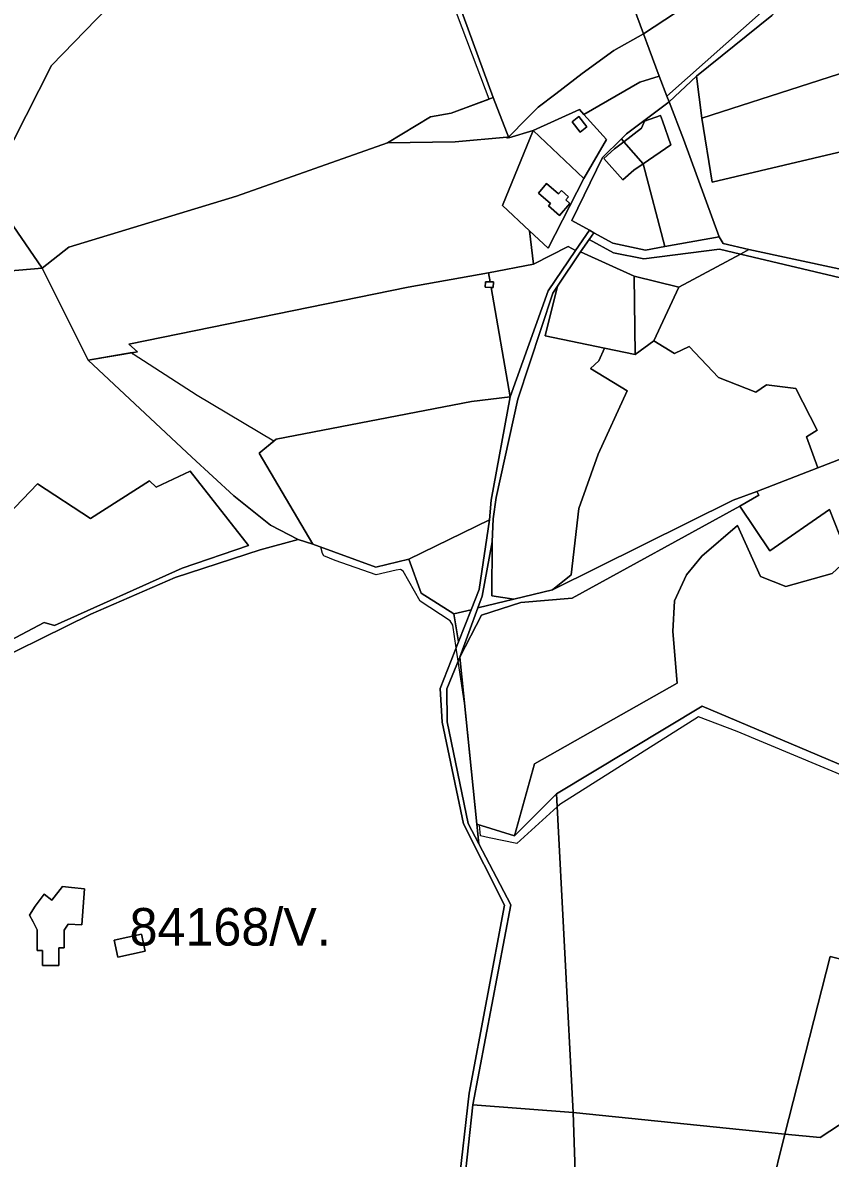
# Model space of a CAD drawing. Extents: x -477304 to -465429, y -1159113 to -1149210.
# Drawn here: x -471231.3 to -470909, y -1151854.2 to -1151400.7 of the extents above; entities that cross this region are included whole.
import ezdxf

# ---------------------------------------------------------------- set-up
doc = ezdxf.new("R2010")
doc.units = 0
for name, color, linetype in [('BPEJ_s', 7, 'Continuous'), ('ostatni_s', 7, 'Continuous'), ('PUPFL_s', 7, 'Continuous'), ('trav_porost_s', 7, 'Continuous')]:
    doc.layers.add(name, color=color, linetype=linetype)

msp = doc.modelspace()

# ---------------------------------------------------------------- linework, layer by layer
at = {"layer": 'BPEJ_s'}
for points in [[(-470900.9, -1151702.73), (-470946.13, -1151683.74), (-470961.49, -1151677.98), (-471016.95, -1151712.97), (-471017.95, -1151713.89), (-471034.01, -1151728.54), (-471045.11, -1151726.19), (-471046.78, -1151725.84), (-471048.55, -1151725.47), (-471049, -1151721.12), (-471050.06, -1151720.79), (-471054.91, -1151672.44), (-471057.44, -1151655.69), (-471058.25, -1151650.32), (-471059.61, -1151641.29), (-471060.68, -1151639.59), (-471072.62, -1151631.69), (-471079.45, -1151619.75), (-471080.52, -1151619.11), (-471082.22, -1151619.32), (-471090.25, -1151621.25), (-471106.54, -1151615.48), (-471111.02, -1151613.56), (-471111.66, -1151612.71), (-471112.27, -1151610.12), (-471115.51, -1151608.93), (-471136.87, -1151572.6), (-471131.02, -1151567.82), (-471161.58, -1151549.57), (-471172.11, -1151542.81), (-471187.17, -1151533.14), (-471187.55, -1151532.46), (-471205.19, -1151535.46), (-471223.54, -1151498.69), (-471212.82, -1151490.39), (-471145.92, -1151470.01), (-471085.71, -1151448.67), (-471068.52, -1151438.32), (-471060.2, -1151436.86), (-471045.12, -1151431.19), (-471049.93, -1151418.56), (-471066.01, -1151375.93)], [(-470970.66, -1151396.83), (-470983.47, -1151405.15), (-470995.4, -1151411.76), (-471008, -1151420.95), (-471018.54, -1151429.05), (-471025.48, -1151434.38), (-471029.89, -1151438.84), (-471037.37, -1151446.4), (-471037.76, -1151446.8), (-471038.03, -1151446.45), (-471058.69, -1151448.26), (-471085.71, -1151448.67), (-471068.52, -1151438.32), (-471060.2, -1151436.86), (-471045.12, -1151431.19), (-471049.93, -1151418.56), (-471066.01, -1151375.93)], [(-471085.71, -1151448.67), (-471058.69, -1151448.26), (-471038.03, -1151446.45), (-471037.76, -1151446.8), (-471037.37, -1151446.4), (-471029.89, -1151438.84), (-471025.48, -1151434.38), (-471018.54, -1151429.05), (-471008, -1151420.95), (-470995.4, -1151411.76), (-470983.47, -1151405.15), (-470970.66, -1151396.83)], [(-470900.9, -1151702.73), (-470946.13, -1151683.74), (-470961.49, -1151677.98), (-471016.95, -1151712.97), (-471017.95, -1151713.89), (-471034.01, -1151728.54), (-471045.11, -1151726.19), (-471046.78, -1151725.84), (-471048.55, -1151725.47), (-471049, -1151721.12), (-471050.06, -1151720.79), (-471054.91, -1151672.44), (-471057.44, -1151655.69), (-471058.25, -1151650.32), (-471059.61, -1151641.29), (-471060.68, -1151639.59), (-471072.62, -1151631.69), (-471079.45, -1151619.75), (-471080.52, -1151619.11), (-471082.22, -1151619.32), (-471090.25, -1151621.25), (-471106.54, -1151615.48), (-471111.02, -1151613.56), (-471111.66, -1151612.71), (-471112.27, -1151610.12), (-471115.51, -1151608.93), (-471136.87, -1151572.6), (-471131.02, -1151567.82), (-471161.58, -1151549.57), (-471172.11, -1151542.81), (-471187.17, -1151533.14), (-471187.55, -1151532.46), (-471205.19, -1151535.46), (-471223.54, -1151498.69), (-471212.82, -1151490.39), (-471145.92, -1151470.01), (-471085.71, -1151448.67)], [(-471183.91, -1151764.68), (-471182.41, -1151771.46), (-471193.32, -1151773.86), (-471194.82, -1151767.08), (-471183.91, -1151764.68)]]:
    msp.add_lwpolyline(points, dxfattribs=at)
msp.add_lwpolyline([(-471182.41, -1151771.46), (-471193.32, -1151773.86), (-471194.82, -1151767.08), (-471183.91, -1151764.68)], close=True, dxfattribs=at)
at = {"layer": 'ostatni_s'}
for points in [[(-470962.29, -1151422.12), (-470973.25, -1151432.33), (-470974.13, -1151430.07), (-470935.37, -1151395.57), (-470917.67, -1151376.18), (-470913.56, -1151371.34), (-470879.05, -1151349.73), (-470844.04, -1151312.05), (-470817.36, -1151266.85), (-470787.11, -1151217.59), (-470784.5, -1151219.49), (-470842.74, -1151315.09), (-470875.94, -1151351.84), (-470911.62, -1151374.39), (-470932.31, -1151397.8)], [(-471008.77, -1151444.4), (-471012.01, -1151440.35), (-471009.32, -1151438.21), (-471006.09, -1151442.25)], [(-470984.27, -1151442.82), (-470983.11, -1151440.01), (-470976.76, -1151437.73), (-470975.98, -1151439.9), (-470972.56, -1151449.46), (-470983.69, -1151457.05), (-470991.35, -1151448.23)], [(-470987.38, -1151459.57), (-470991.69, -1151463.42), (-470999.35, -1151454.9), (-470995.04, -1151451.05), (-470991.35, -1151448.23), (-470983.69, -1151457.05)], [(-471020.57, -1151472.91), (-471025.41, -1151468.75), (-471022.15, -1151464.96), (-471017.37, -1151469.06), (-471016.28, -1151467.78), (-471013.45, -1151470.21), (-471014.55, -1151471.48), (-471012.94, -1151472.86), (-471017.01, -1151477.67), (-471021.41, -1151473.89)], [(-471005.22, -1151487.34), (-471003.31, -1151484.56), (-470995.74, -1151488.76), (-470982.66, -1151491.59), (-470974.99, -1151490.13), (-470953.3, -1151486.23), (-470951.75, -1151488.95), (-470941.41, -1151491.34), (-470944.72, -1151493.11), (-470953.14, -1151491.11), (-470983.34, -1151495.01), (-470995.53, -1151492.58)], [(-470777.96, -1151526.46), (-470785.85, -1151529.41), (-470853.11, -1151514.88), (-470944.72, -1151493.11), (-470941.41, -1151491.34), (-470819.46, -1151517.55)], [(-471136.87, -1151572.6), (-471115.51, -1151608.93), (-471121.3, -1151607.09), (-471132.35, -1151601.38), (-471147, -1151589.63), (-471163.7, -1151574.21), (-471205.19, -1151535.46), (-471185.47, -1151532.11), (-471188.92, -1151529.15), (-471077.36, -1151506.33), (-471045.36, -1151500.63), (-471044.74, -1151504.2), (-471046.6, -1151504.15), (-471046.66, -1151506.33), (-471044.36, -1151506.4), (-471036.71, -1151550.13), (-471052.17, -1151552.01), (-471130.11, -1151567.07)], [(-471044.74, -1151504.2), (-471043.41, -1151504.23), (-471043.47, -1151506.42), (-471044.36, -1151506.4), (-471046.66, -1151506.33), (-471046.6, -1151504.15)], [(-470987.16, -1151501.9), (-470969.45, -1151506.35), (-470979.44, -1151527.8), (-470986.76, -1151533.21)], [(-470884.66, -1151617.49), (-470897.8, -1151602.11), (-470902.18, -1151604.13), (-470905.33, -1151605.29), (-470909.29, -1151595.12), (-470933.03, -1151611.67), (-470945.04, -1151593.85), (-470937.45, -1151589.43), (-470938.21, -1151587.92), (-470913.95, -1151578.53), (-470903.96, -1151574.67), (-470879.6, -1151612.87), (-470882.27, -1151615.4)], [(-471227.09, -1151759.83), (-471228.51, -1151757.19), (-471226.32, -1151753.56), (-471222.73, -1151748.77), (-471219.63, -1151751.09), (-471215.39, -1151745.62), (-471211.73, -1151746.04), (-471206.65, -1151746.64), (-471207.63, -1151760.98), (-471213.11, -1151760.73), (-471214.73, -1151763.09), (-471214.7, -1151770.23), (-471216.88, -1151770.12), (-471216.85, -1151777.24), (-471223.36, -1151777.27), (-471223.39, -1151771.24), (-471225.51, -1151771.25), (-471225.54, -1151763.01)]]:
    msp.add_lwpolyline(points, close=True, dxfattribs=at)
msp.add_lwpolyline([(-471057.44, -1151866.88), (-471053.13, -1151828.21), (-471038.96, -1151753.14), (-471055.36, -1151720.64), (-471063.85, -1151680.1), (-471064.71, -1151666.57), (-471057.32, -1151647.98), (-471052.24, -1151635.19), (-471049.02, -1151627.06), (-471044.95, -1151599.29), (-471044.26, -1151591.42), (-471036.71, -1151550.13), (-471021.51, -1151507.82), (-471010.59, -1151491.7), (-471005.09, -1151483.57), (-471003.31, -1151484.56), (-471005.22, -1151487.34), (-471008.58, -1151492.24), (-471017.77, -1151505.97), (-471019.67, -1151508.71), (-471033.66, -1151551.06), (-471042.24, -1151590.32), (-471043.56, -1151598.82), (-471043.83, -1151608), (-471047.87, -1151629.79), (-471049.67, -1151634.38), (-471056.76, -1151654.05), (-471062.03, -1151666.72), (-471061.83, -1151679.88), (-471053.51, -1151720.51), (-471049.28, -1151728.6), (-471036.5, -1151753.02), (-471051.56, -1151832.84), (-471055.07, -1151864.77)], dxfattribs=at)
at = {"layer": 'PUPFL_s'}
for points in [[(-471242.44, -1151210.94), (-471185.57, -1151225.85), (-471179.28, -1151222.33), (-471163.12, -1151220.22), (-471125.12, -1151196.85), (-471088.39, -1151200.9), (-471058.71, -1151222.62), (-471044.97, -1151223.64), (-471028.74, -1151229.44), (-471015.65, -1151237.49), (-471010.41, -1151250.96), (-471006.22, -1151256.17), (-471002.36, -1151260.96), (-471028.51, -1151287.09), (-471040.7, -1151298.11), (-471082.91, -1151322.75), (-471151.74, -1151356.99), (-471188.39, -1151385.35), (-471219.82, -1151417.84), (-471244.99, -1151467.4), (-471223.54, -1151498.69), (-471405.46, -1151514.25)], [(-471405.46, -1151514.25), (-471223.54, -1151498.69), (-471205.19, -1151535.46), (-471163.7, -1151574.21), (-471147, -1151589.63), (-471132.35, -1151601.38), (-471121.3, -1151607.09), (-471136.48, -1151611.2), (-471170.42, -1151622.23), (-471204.1, -1151636.98), (-471253.24, -1151661.08)], [(-471253.24, -1151661.08), (-471204.1, -1151636.98), (-471170.42, -1151622.23), (-471136.48, -1151611.2), (-471121.3, -1151607.09), (-471115.51, -1151608.93), (-471090.35, -1151618.15), (-471077.2, -1151614.93), (-471072.27, -1151628.51), (-471059.24, -1151636.81), (-471057.32, -1151647.98), (-471064.71, -1151666.57), (-471063.85, -1151680.1), (-471055.36, -1151720.64), (-471038.96, -1151753.14), (-471053.13, -1151828.21), (-471057.44, -1151866.88)], [(-470938.51, -1151890.85), (-470927.14, -1151844.54), (-470913.01, -1151845.87), (-470882.92, -1151826.24), (-470815.9, -1151796.7), (-470797.33, -1151800.77), (-470801.32, -1151790.28), (-470799.47, -1151789.46), (-470759.86, -1151767.04), (-470756.36, -1151765.23), (-470751.2, -1151770.62), (-470735.85, -1151793.92), (-470713.84, -1151809.32), (-470697.05, -1151820.89), (-470686.53, -1151827.74), (-470659.4, -1151841.79), (-470650.23, -1151858.37), (-470624.85, -1151828.43)], [(-471008.77, -1151919.19), (-471011.52, -1151835.88), (-470927.14, -1151844.54), (-470938.51, -1151890.85)]]:
    msp.add_lwpolyline(points, dxfattribs=at)
for points in [[(-471188.39, -1151385.35), (-471151.74, -1151356.99), (-471082.91, -1151322.75), (-471043.44, -1151430.56), (-471060.2, -1151436.86), (-471068.52, -1151438.32), (-471085.71, -1151448.67), (-471145.92, -1151470.01), (-471212.82, -1151490.39), (-471223.54, -1151498.69), (-471244.99, -1151467.4), (-471219.82, -1151417.84)], [(-470990.99, -1151333.67), (-470955, -1151339.12), (-470930.38, -1151363.63), (-470917.67, -1151376.18), (-470935.37, -1151395.57), (-470974.13, -1151430.07), (-470977.25, -1151422.05), (-470997.73, -1151366.52)], [(-471141.16, -1151609.52), (-471167.67, -1151618.6), (-471218.61, -1151641.48), (-471222.68, -1151640.28), (-471254.55, -1151657), (-471277.8, -1151641.51), (-471279.04, -1151633.59), (-471276.2, -1151631.13), (-471272.08, -1151602.41), (-471260.29, -1151588.33), (-471251.75, -1151593.48), (-471248.41, -1151590.93), (-471237.2, -1151597.2), (-471225.35, -1151584.82), (-471204.15, -1151598.76), (-471180.61, -1151583.71), (-471178.04, -1151586.17), (-471164.43, -1151579.84)], [(-471167.67, -1151618.6), (-471141.16, -1151609.52), (-471164.43, -1151579.84), (-471178.04, -1151586.17), (-471180.61, -1151583.71), (-471204.15, -1151598.76), (-471225.35, -1151584.82), (-471237.2, -1151597.2), (-471248.41, -1151590.93), (-471251.75, -1151593.48), (-471260.29, -1151588.33), (-471272.08, -1151602.41), (-471276.2, -1151631.13), (-471279.04, -1151633.59), (-471277.8, -1151641.51), (-471254.55, -1151657), (-471222.68, -1151640.28), (-471218.61, -1151641.48)], [(-471059.24, -1151636.81), (-471052.24, -1151635.19), (-471057.32, -1151647.98)], [(-471061.83, -1151679.88), (-471062.03, -1151666.72), (-471056.76, -1151654.05), (-471050.06, -1151720.79), (-471049.28, -1151728.6), (-471053.51, -1151720.51)], [(-470816.39, -1151757.71), (-470801.32, -1151790.28), (-470815.9, -1151796.7), (-470908.98, -1151773.64), (-470927.14, -1151844.54), (-471011.52, -1151835.88), (-471018.23, -1151708.63), (-470960.13, -1151673.64), (-470899.39, -1151699.41), (-470860.29, -1151678.13), (-470854.4, -1151683.35), (-470827.46, -1151715.72), (-470848.98, -1151735.81), (-470839.35, -1151751.78)], [(-471011.52, -1151835.88), (-471051.56, -1151832.84), (-471036.5, -1151753.02), (-471049.28, -1151728.6), (-471050.06, -1151720.79), (-471034.93, -1151725.48), (-471018.23, -1151708.63)], [(-471225.51, -1151771.25), (-471223.39, -1151771.24), (-471223.36, -1151777.27), (-471216.85, -1151777.24), (-471216.88, -1151770.12), (-471214.7, -1151770.23), (-471214.73, -1151763.09), (-471213.11, -1151760.73), (-471207.63, -1151760.98), (-471206.65, -1151746.64), (-471211.73, -1151746.04), (-471215.39, -1151745.62), (-471219.63, -1151751.09), (-471222.73, -1151748.77), (-471226.32, -1151753.56), (-471228.51, -1151757.19), (-471227.09, -1151759.83), (-471225.54, -1151763.01)], [(-471182.41, -1151771.46), (-471183.91, -1151764.68), (-471194.82, -1151767.08), (-471193.32, -1151773.86)], [(-470913.01, -1151845.87), (-470927.14, -1151844.54), (-470908.98, -1151773.64), (-470815.9, -1151796.7), (-470882.92, -1151826.24)], [(-471011.52, -1151835.88), (-471008.77, -1151919.19), (-471041.6, -1151916.97), (-471055.07, -1151864.77), (-471051.56, -1151832.84)]]:
    msp.add_lwpolyline(points, close=True, dxfattribs=at)
at = {"layer": 'trav_porost_s'}
for points in [[(-471037.25, -1151446.67), (-471043.44, -1151430.56), (-471082.91, -1151322.75), (-471040.7, -1151298.11), (-471028.51, -1151287.09), (-471025.32, -1151295.71), (-470997.73, -1151366.52), (-470977.25, -1151422.05), (-470984.9, -1151424.48), (-471007.3, -1151437.32), (-471009.08, -1151435.33), (-471027.55, -1151443.8)], [(-470866.92, -1151378.17), (-470852.58, -1151368.62), (-470788.16, -1151365.67), (-470769.97, -1151376.79), (-470756, -1151377.72), (-470711.32, -1151371.69), (-470664.34, -1151366.1), (-470659.95, -1151365.5), (-470661.01, -1151374.58), (-470662.06, -1151369.29), (-470759.57, -1151395.55), (-470843.37, -1151420.05), (-470841.32, -1151439.75), (-470861.77, -1151442.03), (-470874.33, -1151411.15), (-470960.19, -1151438.89), (-470962.29, -1151422.12), (-470932.31, -1151397.8), (-470911.62, -1151374.39), (-470895.32, -1151370.86), (-470882.9, -1151379.95)], [(-470956.04, -1151464.41), (-470960.19, -1151438.89), (-470874.33, -1151411.15), (-470861.77, -1151442.03), (-470886.83, -1151447.98)], [(-470977.25, -1151422.05), (-470974.13, -1151430.07), (-470973.25, -1151432.33), (-470990.23, -1151445.06), (-470992.31, -1151447.12), (-470999.8, -1151454.56), (-471012.09, -1151479.68), (-471005.09, -1151483.57), (-471010.59, -1151491.7), (-471013.63, -1151490.03), (-471027.44, -1151497.17), (-471028.93, -1151483.84), (-471021.5, -1151490.75), (-471007.36, -1151462.88), (-470998.29, -1151447.39), (-471007.3, -1151437.32), (-470984.9, -1151424.48)], [(-470956.04, -1151464.41), (-470886.83, -1151447.98), (-470881.93, -1151461.52), (-470879.96, -1151467.19), (-470866.12, -1151504.74), (-470827.19, -1151488.54), (-470819.46, -1151517.55), (-470941.41, -1151491.34), (-470951.75, -1151488.95), (-470953.3, -1151486.23), (-470967.56, -1151447.28), (-470973.25, -1151432.33), (-470962.29, -1151422.12), (-470960.19, -1151438.89)], [(-471068.52, -1151438.32), (-471060.2, -1151436.86), (-471043.44, -1151430.56), (-471037.25, -1151446.67), (-471027.55, -1151443.8), (-471039.77, -1151473.76), (-471028.93, -1151483.84), (-471027.44, -1151497.17), (-471045.36, -1151500.63), (-471077.36, -1151506.33), (-471188.92, -1151529.15), (-471185.47, -1151532.11), (-471205.19, -1151535.46), (-471223.54, -1151498.69), (-471212.82, -1151490.39), (-471145.92, -1151470.01), (-471085.71, -1151448.67)], [(-470973.25, -1151432.33), (-470967.56, -1151447.28), (-470953.3, -1151486.23), (-470974.99, -1151490.13), (-470983.69, -1151457.05), (-470972.56, -1151449.46), (-470975.98, -1151439.9), (-470976.76, -1151437.73), (-470983.11, -1151440.01), (-470984.27, -1151442.82), (-470991.35, -1151448.23), (-470992.31, -1151447.12), (-470990.23, -1151445.06)], [(-471027.55, -1151443.8), (-471009.08, -1151435.33), (-471007.3, -1151437.32), (-470998.29, -1151447.39), (-471007.36, -1151462.88)], [(-471008.77, -1151444.4), (-471006.09, -1151442.25), (-471009.32, -1151438.21), (-471012.01, -1151440.35)], [(-471039.77, -1151473.76), (-471027.55, -1151443.8), (-471007.36, -1151462.88), (-471021.5, -1151490.75), (-471028.93, -1151483.84)], [(-470987.38, -1151459.57), (-470983.69, -1151457.05), (-470974.99, -1151490.13), (-470982.66, -1151491.59), (-470995.74, -1151488.76), (-471003.31, -1151484.56), (-471005.09, -1151483.57), (-471012.09, -1151479.68), (-470999.8, -1151454.56), (-470992.31, -1151447.12), (-470991.35, -1151448.23), (-470995.04, -1151451.05), (-470999.35, -1151454.9), (-470991.69, -1151463.42)], [(-471014.55, -1151471.48), (-471013.45, -1151470.21), (-471016.28, -1151467.78), (-471017.37, -1151469.06), (-471022.15, -1151464.96), (-471025.41, -1151468.75), (-471020.57, -1151472.91), (-471021.41, -1151473.89), (-471017.01, -1151477.67), (-471012.94, -1151472.86)], [(-471013.63, -1151490.03), (-471010.59, -1151491.7), (-471021.51, -1151507.82), (-471036.71, -1151550.13), (-471044.36, -1151506.4), (-471043.47, -1151506.42), (-471043.41, -1151504.23), (-471044.74, -1151504.2), (-471045.36, -1151500.63), (-471027.44, -1151497.17)], [(-470987.16, -1151501.9), (-471008.58, -1151492.24), (-471005.22, -1151487.34), (-470995.53, -1151492.58), (-470983.34, -1151495.01), (-470953.14, -1151491.11), (-470944.72, -1151493.11), (-470969.45, -1151506.35)], [(-470999.07, -1151530.66), (-471022.76, -1151525.74), (-471017.77, -1151505.97), (-471008.58, -1151492.24), (-470987.16, -1151501.9), (-470986.76, -1151533.21)], [(-470965.31, -1151530.06), (-470971.08, -1151532.83), (-470979.44, -1151527.8), (-470969.45, -1151506.35), (-470944.72, -1151493.11), (-470853.11, -1151514.88), (-470815.25, -1151540.41), (-470899.94, -1151573.12), (-470903.96, -1151574.67), (-470913.95, -1151578.53), (-470918.48, -1151566.1), (-470914.17, -1151563.43), (-470922.66, -1151546.85), (-470934.37, -1151545.34), (-470938.69, -1151548.29), (-470953.6, -1151542.46)], [(-471033.66, -1151551.06), (-471019.67, -1151508.71), (-471017.77, -1151505.97), (-471022.76, -1151525.74), (-470999.07, -1151530.66), (-471001.27, -1151535.68), (-471004.62, -1151538.83), (-470989.97, -1151547.74), (-471001.64, -1151573.02), (-471009.33, -1151594.67), (-471012.38, -1151621.19), (-471019.84, -1151627.25), (-471035.29, -1151630.94), (-471044.04, -1151629.65), (-471043.83, -1151608), (-471043.56, -1151598.82), (-471042.24, -1151590.32)], [(-471012.38, -1151621.19), (-471009.33, -1151594.67), (-471001.64, -1151573.02), (-470989.97, -1151547.74), (-471004.62, -1151538.83), (-471001.27, -1151535.68), (-470999.07, -1151530.66), (-470986.76, -1151533.21), (-470979.44, -1151527.8), (-470971.08, -1151532.83), (-470965.31, -1151530.06), (-470953.6, -1151542.46), (-470938.69, -1151548.29), (-470934.37, -1151545.34), (-470922.66, -1151546.85), (-470914.17, -1151563.43), (-470918.48, -1151566.1), (-470913.95, -1151578.53), (-470938.21, -1151587.92), (-470947.73, -1151591.35), (-471019.84, -1151627.25)], [(-471115.51, -1151608.93), (-471136.87, -1151572.6), (-471130.11, -1151567.07), (-471052.17, -1151552.01), (-471036.71, -1151550.13), (-471044.26, -1151591.42), (-471044.95, -1151599.29), (-471077.2, -1151614.93), (-471090.35, -1151618.15)], [(-471049.67, -1151634.38), (-471035.29, -1151630.94), (-471019.84, -1151627.25), (-470947.73, -1151591.35), (-470938.21, -1151587.92), (-470937.45, -1151589.43), (-470945.04, -1151593.85), (-471011.93, -1151630.54), (-471032.41, -1151632.19), (-471048.16, -1151637.26), (-471056.76, -1151654.05)], [(-471048.16, -1151637.26), (-471032.41, -1151632.19), (-471011.93, -1151630.54), (-470945.04, -1151593.85), (-470933.03, -1151611.67), (-470909.29, -1151595.12), (-470905.33, -1151605.29), (-470902.18, -1151604.13), (-470895.91, -1151609.37), (-470908.16, -1151620.64), (-470926.73, -1151625.85), (-470936.8, -1151621.88), (-470946.03, -1151601.53), (-470960.17, -1151613.72), (-470966.34, -1151621.19), (-470971.13, -1151631.54), (-470971.82, -1151643.87), (-470970, -1151664.43), (-471026.98, -1151696.7), (-471034.93, -1151725.48), (-471050.06, -1151720.79), (-471056.76, -1151654.05)], [(-471049.02, -1151627.06), (-471052.24, -1151635.19), (-471059.24, -1151636.81), (-471072.27, -1151628.51), (-471077.2, -1151614.93), (-471044.95, -1151599.29)], [(-471044.04, -1151629.65), (-471035.29, -1151630.94), (-471049.67, -1151634.38), (-471047.87, -1151629.79), (-471043.83, -1151608)], [(-471183.91, -1151764.68), (-471182.41, -1151771.46), (-471193.32, -1151773.86), (-471194.82, -1151767.08)]]:
    msp.add_lwpolyline(points, close=True, dxfattribs=at)
msp.add_lwpolyline([(-470899.39, -1151699.41), (-470960.13, -1151673.64), (-471018.23, -1151708.63), (-471034.93, -1151725.48), (-471026.98, -1151696.7), (-470970, -1151664.43), (-470971.82, -1151643.87), (-470971.13, -1151631.54), (-470966.34, -1151621.19), (-470960.17, -1151613.72), (-470946.03, -1151601.53), (-470936.8, -1151621.88), (-470926.73, -1151625.85), (-470908.16, -1151620.64)], dxfattribs=at)

# ---------------------------------------------------------------- texts
at = {"layer": 'BPEJ_s'}
msp.add_text('84168/V.', height=15, dxfattribs=at).set_placement((-471188.61, -1151769.27))

doc.saveas('drawing.dxf')
